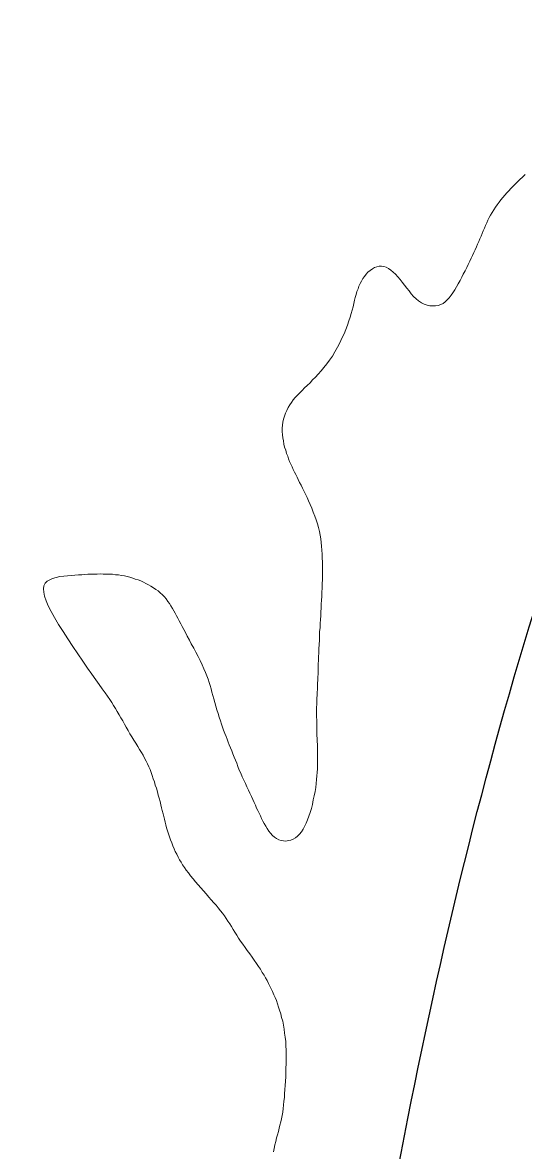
# Model space of a CAD drawing. Extents: x 553962 to 842807, y 8883888 to 9032388.
# Drawn here: x 713375 to 713606, y 8970041 to 8970561 of the extents above; entities that cross this region are included whole.
import ezdxf

# ---------------------------------------------------------------- set-up
doc = ezdxf.new("R2010")
doc.units = 0
doc.header["$LTSCALE"] = 160
doc.layers.add('21', color=7, linetype='Continuous', lineweight=25)
doc.layers.add('8', color=7, linetype='Continuous', lineweight=13)

msp = doc.modelspace()

# ---------------------------------------------------------------- linework, layer by layer
at = {"layer": '21'}
msp.add_spline([(712808.4, 8969328.7), (712919.9, 8969322.8), (713050.3, 8969283.7), (713210.1, 8969269.8), (713421.9, 8969461.2), (713507.8, 8969785.2), (713611.3, 8970290), (713710.5, 8970556), (713756, 8970671), (713844.9, 8971036.8), (713896, 8971286.1), (714036.6, 8971490.7), (714335.6, 8971975.9), (714439.2, 8972202.6), (714548.2, 8972369.4), (714774.9, 8972667.5), (714944, 8972914.8), (715048.1, 8973090.5)], degree=3, dxfattribs=at)
at = {"layer": '8'}
for points in [[(713557.9, 8970432.4), (713559.2, 8970431.6), (713560.5, 8970431), (713561.8, 8970430.5), (713563.1, 8970430.2), (713564.4, 8970430.1), (713565.7, 8970430.1), (713566.9, 8970430.3), (713568.1, 8970430.7), (713569.2, 8970431.3), (713570.2, 8970432), (713571.1, 8970432.9), (713572, 8970433.9), (713572.9, 8970435), (713573.7, 8970436.2), (713574.6, 8970437.5), (713575.4, 8970438.9), (713576.2, 8970440.3), (713577, 8970441.8), (713577.8, 8970443.3), (713578.5, 8970444.8), (713579.3, 8970446.3), (713580.1, 8970447.8), (713580.8, 8970449.2), (713581.5, 8970450.7), (713582.2, 8970452.1), (713582.8, 8970453.4), (713583.4, 8970454.7), (713584, 8970456), (713584.6, 8970457.3), (713585.1, 8970458.5), (713585.7, 8970459.8), (713586.2, 8970461), (713586.7, 8970462.2), (713587.2, 8970463.5), (713587.7, 8970464.7), (713588.2, 8970465.9), (713588.7, 8970467.2), (713589.3, 8970468.4), (713589.8, 8970469.6), (713590.5, 8970470.8), (713591.1, 8970472), (713591.8, 8970473.2), (713592.6, 8970474.4), (713593.3, 8970475.6), (713594.1, 8970476.7), (713595, 8970477.9), (713595.8, 8970479), (713596.7, 8970480.1), (713597.6, 8970481.1), (713598.5, 8970482.2), (713599.5, 8970483.2), (713600.4, 8970484.2), (713601.4, 8970485.2), (713602.5, 8970486.3), (713603.5, 8970487.3), (713604.6, 8970488.4), (713605.8, 8970489.5), (713607, 8970490.6)], [(713527.3, 8970428.2), (713527.7, 8970429.7), (713528, 8970431.2), (713528.4, 8970432.7), (713528.7, 8970434), (713529.1, 8970435.4), (713529.5, 8970436.7), (713530, 8970438), (713530.4, 8970439.2), (713531, 8970440.4), (713531.6, 8970441.6), (713532.2, 8970442.7), (713533, 8970443.7), (713533.8, 8970444.7), (713534.6, 8970445.6), (713535.6, 8970446.5), (713536.6, 8970447.2), (713537.6, 8970447.8), (713538.6, 8970448.2), (713539.7, 8970448.4), (713540.8, 8970448.5), (713541.9, 8970448.3), (713543, 8970447.9), (713544.1, 8970447.3), (713545.1, 8970446.6), (713546.2, 8970445.7), (713547.3, 8970444.7), (713548.3, 8970443.5), (713549.4, 8970442.3), (713550.4, 8970441), (713551.4, 8970439.7), (713552.5, 8970438.3), (713553.5, 8970437), (713554.5, 8970435.7), (713555.6, 8970434.5), (713556.8, 8970433.4), (713557.9, 8970432.4)], [(713509.4, 8970335.1), (713508.7, 8970336.9), (713507.9, 8970338.6), (713507.2, 8970340.3), (713506.5, 8970341.9), (713505.8, 8970343.4), (713505.1, 8970344.9), (713504.4, 8970346.2), (713503.8, 8970347.6), (713503.1, 8970348.8), (713502.5, 8970350.1), (713501.9, 8970351.3), (713501.3, 8970352.5), (713500.7, 8970353.6), (713500.2, 8970354.8), (713499.6, 8970356), (713499.1, 8970357.2), (713498.5, 8970358.4), (713498, 8970359.6), (713497.6, 8970360.9), (713497.1, 8970362.2), (713496.7, 8970363.6), (713496.2, 8970365), (713495.9, 8970366.4), (713495.6, 8970367.9), (713495.3, 8970369.3), (713495.2, 8970370.8), (713495.1, 8970372.3), (713495.1, 8970373.8), (713495.2, 8970375.2), (713495.4, 8970376.6), (713495.7, 8970378), (713496.1, 8970379.4), (713496.6, 8970380.7), (713497.2, 8970382), (713497.8, 8970383.3), (713498.6, 8970384.5), (713499.3, 8970385.7), (713500.2, 8970386.8), (713501.1, 8970387.9), (713502.1, 8970389), (713503.2, 8970390.1), (713504.3, 8970391.2), (713505.4, 8970392.4), (713506.6, 8970393.5), (713507.9, 8970394.7), (713509.1, 8970396), (713510.4, 8970397.3), (713511.7, 8970398.7), (713513, 8970400.2), (713514.3, 8970401.7), (713515.6, 8970403.4), (713516.9, 8970405.1), (713518.2, 8970407), (713519.3, 8970409), (713520.5, 8970411.1), (713521.6, 8970413.1), (713522.6, 8970415.2), (713523.6, 8970417.3), (713524.4, 8970419.3), (713525.2, 8970421.3), (713525.8, 8970423.2), (713526.4, 8970424.9), (713526.8, 8970426.6), (713527.3, 8970428.2)], [(713511.8, 8970268.5), (713511.9, 8970270.3), (713512, 8970272.2), (713512.1, 8970274.1), (713512.2, 8970276.1), (713512.2, 8970278), (713512.3, 8970280), (713512.5, 8970281.9), (713512.6, 8970283.8), (713512.7, 8970285.6), (713512.8, 8970287.4), (713512.9, 8970289.2), (713513, 8970290.9), (713513.1, 8970292.7), (713513.2, 8970294.5), (713513.3, 8970296.3), (713513.4, 8970298.2), (713513.5, 8970300.1), (713513.5, 8970302.1), (713513.6, 8970304.1), (713513.6, 8970306.1), (713513.6, 8970308.1), (713513.6, 8970310.1), (713513.6, 8970312.1), (713513.5, 8970314), (713513.5, 8970315.8), (713513.4, 8970317.6), (713513.2, 8970319.4), (713513.1, 8970321.1), (713512.8, 8970322.8), (713512.6, 8970324.5), (713512.2, 8970326.2), (713511.8, 8970328), (713511.3, 8970329.7), (713510.7, 8970331.5), (713510.1, 8970333.3), (713509.4, 8970335.1)], [(713407.4, 8970260.4), (713405.4, 8970263.3), (713403.2, 8970266.4), (713400.9, 8970269.8), (713398.6, 8970273.2), (713396.3, 8970276.7), (713394.1, 8970280.1), (713392, 8970283.4), (713390.2, 8970286.6), (713388.6, 8970289.4), (713387.3, 8970292), (713386.3, 8970294.3), (713385.6, 8970296.4), (713385.2, 8970298.3), (713385.1, 8970299.8), (713385.3, 8970301.2), (713385.9, 8970302.4), (713386.8, 8970303.3), (713388, 8970304), (713389.3, 8970304.6), (713390.9, 8970305), (713392.6, 8970305.4), (713394.4, 8970305.6), (713396.2, 8970305.8), (713397.9, 8970305.9), (713399.6, 8970306.1), (713401.2, 8970306.2), (713402.7, 8970306.3), (713404.1, 8970306.4), (713405.6, 8970306.5), (713407, 8970306.6), (713408.4, 8970306.6), (713409.8, 8970306.6), (713411.2, 8970306.7), (713412.6, 8970306.6), (713414, 8970306.6), (713415.5, 8970306.6)], [(713415.5, 8970306.6), (713416.9, 8970306.5), (713418.3, 8970306.3), (713419.7, 8970306.2), (713421, 8970306), (713422.4, 8970305.7), (713423.7, 8970305.4), (713424.9, 8970305.1), (713426.2, 8970304.7), (713427.4, 8970304.3), (713428.7, 8970303.9), (713429.9, 8970303.4), (713431.1, 8970302.8), (713432.3, 8970302.3), (713433.4, 8970301.7), (713434.6, 8970301), (713435.8, 8970300.3), (713436.8, 8970299.5), (713437.9, 8970298.8), (713438.9, 8970297.9), (713439.9, 8970297), (713440.8, 8970296.1), (713441.6, 8970295.1), (713442.4, 8970294), (713443.1, 8970293), (713443.8, 8970291.9), (713444.5, 8970290.7), (713445.1, 8970289.6), (713445.7, 8970288.5), (713446.3, 8970287.3), (713447, 8970286.2), (713447.6, 8970285), (713448.3, 8970283.7), (713449, 8970282.4), (713449.7, 8970281.1), (713450.5, 8970279.6), (713451.3, 8970278), (713452.3, 8970276.2), (713453.2, 8970274.4), (713454.3, 8970272.5), (713455.3, 8970270.6), (713456.3, 8970268.6), (713457.3, 8970266.7), (713458.2, 8970264.8), (713459, 8970263), (713459.7, 8970261.3), (713460.4, 8970259.7), (713460.9, 8970258.2), (713461.4, 8970256.7), (713461.9, 8970255.2), (713462.3, 8970253.7), (713462.7, 8970252.2), (713463.1, 8970250.7), (713463.6, 8970249.1), (713464.1, 8970247.4), (713464.5, 8970245.8), (713465, 8970244), (713465.5, 8970242.3), (713466, 8970240.7), (713466.6, 8970239), (713467.1, 8970237.5), (713467.6, 8970236), (713468.1, 8970234.6), (713468.6, 8970233.2), (713469.2, 8970231.8)], [(713492.5, 8970184.7), (713493.5, 8970184.2), (713494.6, 8970183.9), (713495.7, 8970183.7), (713496.8, 8970183.6), (713498, 8970183.8), (713499.1, 8970184), (713500.1, 8970184.5), (713501.2, 8970185.1), (713502.1, 8970185.8), (713503, 8970186.8), (713503.9, 8970187.8), (713504.7, 8970189), (713505.4, 8970190.3), (713506.1, 8970191.8), (713506.8, 8970193.3), (713507.4, 8970195), (713508, 8970196.8), (713508.5, 8970198.6), (713509, 8970200.5), (713509.4, 8970202.5), (713509.8, 8970204.4), (713510.2, 8970206.4), (713510.5, 8970208.3), (713510.7, 8970210.1), (713510.9, 8970211.9), (713511.1, 8970213.6), (713511.2, 8970215.2), (713511.3, 8970216.8), (713511.3, 8970218.3), (713511.4, 8970219.8), (713511.4, 8970221.3), (713511.4, 8970222.7), (713511.3, 8970224.1), (713511.3, 8970225.4), (713511.3, 8970226.8), (713511.3, 8970228.1), (713511.2, 8970229.5), (713511.2, 8970230.8), (713511.1, 8970232.2), (713511.1, 8970233.6), (713511.1, 8970235), (713511, 8970236.4), (713511, 8970237.8), (713511, 8970239.3), (713510.9, 8970240.8), (713510.9, 8970242.2), (713510.9, 8970243.7), (713510.9, 8970245.1), (713511, 8970246.6), (713511, 8970248), (713511.1, 8970249.4), (713511.2, 8970250.8), (713511.2, 8970252.1), (713511.3, 8970253.5), (713511.4, 8970254.9), (713511.4, 8970256.3), (713511.5, 8970257.7), (713511.5, 8970259.1), (713511.6, 8970260.6), (713511.6, 8970262), (713511.7, 8970263.6), (713511.7, 8970265.2), (713511.8, 8970266.8), (713511.8, 8970268.5)], [(713451.9, 8970168.9), (713450.9, 8970170.1), (713450, 8970171.4), (713449.2, 8970172.6), (713448.5, 8970173.8), (713447.8, 8970175), (713447.1, 8970176.2), (713446.5, 8970177.5), (713445.8, 8970178.7), (713445.3, 8970180), (713444.7, 8970181.4), (713444.2, 8970182.7), (713443.6, 8970184.1), (713443.1, 8970185.5), (713442.7, 8970186.9), (713442.2, 8970188.3), (713441.8, 8970189.7), (713441.5, 8970191), (713441.1, 8970192.3), (713440.8, 8970193.6), (713440.5, 8970194.9), (713440.2, 8970196.2), (713439.8, 8970197.6), (713439.5, 8970198.9), (713439.2, 8970200.3), (713438.8, 8970201.8), (713438.4, 8970203.3), (713438, 8970204.8), (713437.6, 8970206.3), (713437.1, 8970207.9), (713436.6, 8970209.4), (713436.2, 8970210.9), (713435.7, 8970212.3), (713435.2, 8970213.8), (713434.7, 8970215.1), (713434.2, 8970216.5), (713433.6, 8970217.8), (713433, 8970219.1), (713432.4, 8970220.4), (713431.7, 8970221.7), (713431, 8970223.1), (713430.2, 8970224.4), (713429.4, 8970225.8), (713428.5, 8970227.2), (713427.7, 8970228.7), (713426.7, 8970230.1), (713425.8, 8970231.6), (713424.9, 8970233), (713424.1, 8970234.5), (713423.2, 8970236), (713422.4, 8970237.5), (713421.6, 8970238.9), (713420.8, 8970240.4), (713420, 8970241.8), (713419.1, 8970243.2), (713418.3, 8970244.7), (713417.4, 8970246.1), (713416.6, 8970247.4), (713415.6, 8970248.8), (713414.6, 8970250.3), (713413.5, 8970251.9), (713412.2, 8970253.7), (713410.8, 8970255.7), (713409.2, 8970257.9), (713407.4, 8970260.4)], [(713469.2, 8970231.8), (713469.7, 8970230.5), (713470.2, 8970229.2), (713470.7, 8970227.9), (713471.3, 8970226.6), (713471.8, 8970225.2), (713472.4, 8970223.8), (713472.9, 8970222.3), (713473.5, 8970220.9), (713474.1, 8970219.4), (713474.7, 8970217.9), (713475.3, 8970216.3), (713476, 8970214.8), (713476.7, 8970213.2), (713477.4, 8970211.7), (713478.1, 8970210.1), (713478.8, 8970208.6), (713479.5, 8970207.1), (713480.2, 8970205.6), (713480.9, 8970204.1), (713481.5, 8970202.7), (713482.1, 8970201.4), (713482.7, 8970200.1), (713483.3, 8970198.8), (713483.8, 8970197.6), (713484.4, 8970196.4), (713485, 8970195.2), (713485.6, 8970194), (713486.2, 8970192.8), (713486.8, 8970191.6), (713487.5, 8970190.4), (713488.2, 8970189.3), (713488.9, 8970188.2), (713489.7, 8970187.2), (713490.6, 8970186.2), (713491.5, 8970185.4), (713492.5, 8970184.7)], [(713487.4, 8970120.6), (713486.7, 8970121.8), (713485.9, 8970123.1), (713485.1, 8970124.5), (713484.2, 8970125.8), (713483.2, 8970127.2), (713482.2, 8970128.7), (713481.2, 8970130.1), (713480.1, 8970131.6), (713479, 8970133.1), (713478, 8970134.6), (713476.9, 8970136.1), (713475.9, 8970137.5), (713475, 8970138.9), (713474.2, 8970140.3), (713473.3, 8970141.6), (713472.5, 8970142.9), (713471.7, 8970144.2), (713470.9, 8970145.4), (713470.1, 8970146.7), (713469.3, 8970147.9), (713468.5, 8970149.1), (713467.5, 8970150.3), (713466.6, 8970151.5), (713465.6, 8970152.8), (713464.6, 8970154), (713463.5, 8970155.2), (713462.4, 8970156.5), (713461.2, 8970157.8), (713460.1, 8970159.2), (713458.8, 8970160.6), (713457.6, 8970162), (713456.4, 8970163.4), (713455.2, 8970164.8), (713454, 8970166.2), (713452.9, 8970167.5), (713451.9, 8970168.9)], [(713491, 8970040.4), (713491.4, 8970042), (713491.7, 8970043.7), (713492.1, 8970045.2), (713492.5, 8970046.8), (713492.9, 8970048.3), (713493.3, 8970049.8), (713493.7, 8970051.3), (713494, 8970052.7), (713494.4, 8970054.2), (713494.7, 8970055.6), (713495, 8970057.1), (713495.3, 8970058.7), (713495.5, 8970060.3), (713495.7, 8970061.9), (713495.9, 8970063.7), (713496.1, 8970065.4), (713496.2, 8970067.2), (713496.3, 8970069.1), (713496.4, 8970071), (713496.6, 8970072.9), (713496.7, 8970074.9), (713496.8, 8970076.9), (713496.8, 8970079), (713496.9, 8970081), (713496.9, 8970083.1), (713496.9, 8970085.1), (713496.9, 8970087.2), (713496.8, 8970089.2), (713496.7, 8970091.2), (713496.5, 8970093.2), (713496.2, 8970095.1), (713496, 8970096.9), (713495.6, 8970098.8), (713495.3, 8970100.6), (713494.8, 8970102.3), (713494.4, 8970104), (713493.9, 8970105.6), (713493.4, 8970107.1), (713492.9, 8970108.6), (713492.4, 8970110.1), (713491.8, 8970111.5), (713491.2, 8970112.8), (713490.6, 8970114.2), (713490, 8970115.5), (713489.4, 8970116.8), (713488.8, 8970118), (713488.1, 8970119.3), (713487.4, 8970120.6)]]:
    msp.add_lwpolyline(points, dxfattribs=at)

doc.saveas('drawing.dxf')
